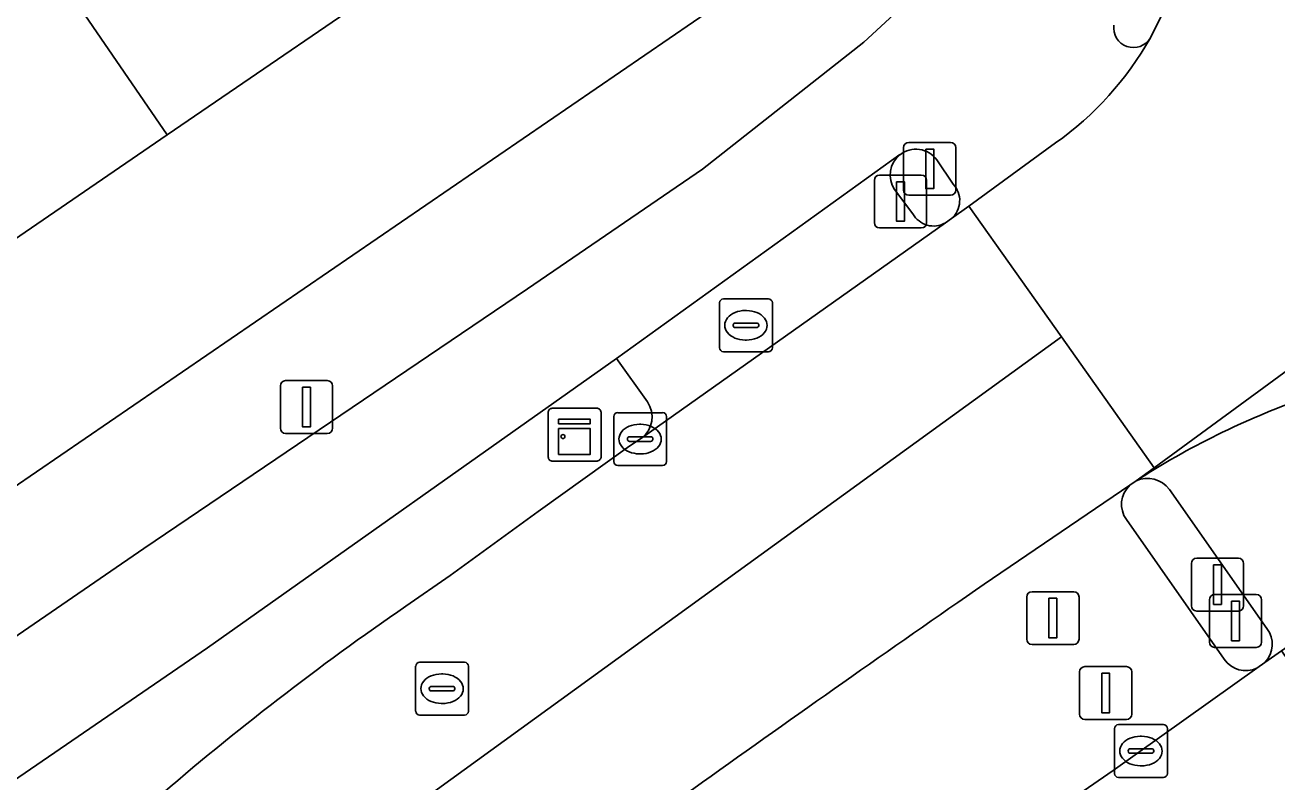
# Model space of a CAD drawing. Extents: x 157445 to 158888, y 383061 to 384688.
# Drawn here: x 158311.29 to 158335.01, y 383464.42 to 383478.75 of the extents above; entities that cross this region are included whole.
import ezdxf

# ---------------------------------------------------------------- set-up
doc = ezdxf.new("R2010")
doc.units = 0
for name, color, linetype in [('IMGEO_Drukknoppaal', 7, 'Continuous'), ('IMGEO_Erf', 7, 'Continuous'), ('IMGEO_Fietspad_gesloten', 7, 'Continuous'), ('IMGEO_Fietspad_open', 7, 'Continuous'), ('IMGEO_Groenvoorziening', 7, 'Continuous'), ('IMGEO_Haag', 7, 'Continuous'), ('IMGEO_Kast', 7, 'Continuous'), ('IMGEO_Kolk', 7, 'Continuous'), ('IMGEO_Lichtmast', 7, 'Continuous'), ('IMGEO_OVBaan_gesloten', 7, 'Continuous'), ('IMGEO_Pand', 7, 'Continuous'), ('IMGEO_Rijbaan_regionaal_gesloten', 7, 'Continuous'), ('IMGEO_Rioolput', 7, 'Continuous'), ('IMGEO_Verkeerseiland_open', 7, 'Continuous'), ('IMGEO_Verkeersregelinstallatiepaal', 7, 'Continuous'), ('IMGEO_Voetpad_open', 7, 'Continuous')]:
    doc.layers.add(name, color=color, linetype=linetype)

msp = doc.modelspace()

# ---------------------------------------------------------------- linework, layer by layer
at = {"layer": 'IMGEO_Drukknoppaal'}
for p, q in [((158333.486, 383468.652), (158334.276, 383468.652)), ((158334.276, 383468.652), (158333.486, 383468.652)), ((158333.386, 383467.752), (158333.386, 383468.552)), ((158333.386, 383468.552), (158333.386, 383467.752)), ((158334.376, 383468.552), (158334.376, 383467.752)), ((158334.376, 383467.752), (158334.376, 383468.552)), ((158334.276, 383467.652), (158333.486, 383467.652)), ((158333.486, 383467.652), (158334.276, 383467.652))]:
    msp.add_line(p, q, dxfattribs=at)
msp.add_lwpolyline([(158333.806, 383468.527), (158333.956, 383468.527), (158333.956, 383467.777), (158333.806, 383467.777), (158333.806, 383468.527)], dxfattribs=at)
for centre, start, end in [((158333.486, 383468.552), 90, 180), ((158333.486, 383468.552), 90, 180), ((158334.276, 383468.552), 0, 90), ((158334.276, 383468.552), 360, 90), ((158333.486, 383467.752), 180, 270), ((158333.486, 383467.752), 180, 270), ((158334.276, 383467.752), 270, 0), ((158334.276, 383467.752), 270, 0)]:
    msp.add_arc(centre, 0.1, start, end, dxfattribs=at)
at = {"layer": 'IMGEO_Erf'}
for points in [[(158305.974, 383466.499), (158329.023, 383482.285), (158328.14, 383488.9), (158315.267, 383507.828), (158313.131, 383511.049), (158310.753, 383509.472), (158312.993, 383506.178), (158307.055, 383502.113)], [(158307.95, 383485.455), (158312.928, 383488.862), (158314.096, 383487.153), (158315.684, 383488.238), (158316.159, 383488.563), (158316.266, 383488.636), (158315.955, 383489.089), (158321.786, 383493.087), (158325.483, 383487.692), (158319.662, 383483.701), (158318.38, 383485.564), (158318.282, 383485.496), (158317.933, 383485.257), (158316.196, 383484.066), (158318.94, 383480.06), (158313.983, 383476.667), (158308.939, 383473.214)]]:
    msp.add_lwpolyline(points, dxfattribs=at)
at = {"layer": 'IMGEO_Fietspad_gesloten'}
for points in [[(158331.917, 383490.135), (158329.43, 383494.808), (158328.479, 383494.41), (158329.05, 383492.375), (158330.382, 383483.462), (158330.407, 383483.209), (158330.414, 383482.887), (158330.392, 383482.565), (158330.341, 383482.247), (158330.262, 383481.934), (158330.156, 383481.63), (158330.022, 383481.336), (158329.863, 383481.056), (158329.679, 383480.791), (158329.473, 383480.543), (158327.184, 383478.425), (158324.124, 383476.02), (158320.807, 383473.754), (158313.544, 383468.837), (158299.555, 383459.239)], [(158328.839, 383475.083), (158329.168, 383475.321), (158330.813, 383476.515)], [(158300.907, 383457.475), (158314.75, 383466.958), (158322.495, 383472.434), (158327.866, 383476.293)], [(158328.563, 383476.198), (158328.873, 383475.734)]]:
    msp.add_lwpolyline(points, dxfattribs=at)
for centre, radius, start, end in [((158332.288, 383478.695), 0.374, 171.9854, 329.4641), ((158327.204, 383481.58), 6.22, 305.4697, 330.3653), ((158328.168, 383475.904), 0.492, 36.6548, 127.8222), ((158328.548, 383475.425), 0.449, 310.4616, 43.559)]:
    msp.add_arc(centre, radius, start, end, dxfattribs=at)
at = {"layer": 'IMGEO_Fietspad_open'}
for points in [[(158332.97, 383469.952), (158334.818, 383467.324)], [(158334.78, 383466.679), (158335.096, 383466.901), (158337.545, 383468.621)]]:
    msp.add_lwpolyline(points, dxfattribs=at)
for centre, radius, start, end in [((158340.558, 383457.44), 15.107, 109.5413, 122.9648), ((158332.556, 383469.655), 0.509, 35.6664, 115.4095), ((158334.417, 383467.024), 0.501, 316.4423, 36.8144)]:
    msp.add_arc(centre, radius, start, end, dxfattribs=at)
at = {"layer": 'IMGEO_Groenvoorziening'}
for points in [[(158323.083, 383471.615), (158322.495, 383472.434), (158314.75, 383466.958), (158300.907, 383457.475)], [(158318.507, 383467.745), (158319.345, 383468.327), (158321.011, 383469.534), (158322.747, 383470.781), (158322.97, 383470.928)]]:
    msp.add_lwpolyline(points, dxfattribs=at)
for centre, radius, start, end in [((158322.663, 383471.331), 0.507, 307.3135, 34.0054), ((158349.611, 383422.511), 54.896, 124.5133, 130.7776)]:
    msp.add_arc(centre, radius, start, end, dxfattribs=at)
at = {"layer": 'IMGEO_Haag'}
for points in [[(158323.083, 383471.615), (158322.495, 383472.434), (158314.75, 383466.958), (158300.907, 383457.475)], [(158318.507, 383467.745), (158319.345, 383468.327), (158321.011, 383469.534), (158322.747, 383470.781), (158322.97, 383470.928)]]:
    msp.add_lwpolyline(points, dxfattribs=at)
for centre, radius, start, end in [((158322.663, 383471.331), 0.507, 307.3135, 34.0054), ((158349.611, 383422.511), 54.896, 124.5133, 130.7776)]:
    msp.add_arc(centre, radius, start, end, dxfattribs=at)
at = {"layer": 'IMGEO_Kast'}
for p, q in [((158321.203, 383470.567), (158321.203, 383471.408)), ((158321.203, 383471.408), (158321.203, 383470.567)), ((158321.278, 383471.492), (158322.119, 383471.492)), ((158322.119, 383471.492), (158321.278, 383471.492)), ((158322.203, 383471.417), (158322.203, 383470.576)), ((158322.203, 383470.576), (158322.203, 383471.417)), ((158322.128, 383470.492), (158321.287, 383470.492)), ((158321.287, 383470.492), (158322.128, 383470.492))]:
    msp.add_line(p, q, dxfattribs=at)
for points in [[(158321.398, 383471.282), (158321.998, 383471.282), (158321.998, 383471.197), (158321.398, 383471.197), (158321.398, 383471.282)], [(158321.398, 383471.107), (158321.998, 383471.107), (158321.998, 383470.618), (158321.398, 383470.618), (158321.398, 383471.107)]]:
    msp.add_lwpolyline(points, dxfattribs=at)
msp.add_circle((158321.482, 383470.956), 0.0377, dxfattribs=at)
for centre, start, end in [((158321.281, 383471.414), 92.4484, 184.2845), ((158321.281, 383471.414), 92.4484, 184.2845), ((158322.125, 383471.414), 2.4484, 94.2845), ((158322.125, 383471.414), 2.4484, 94.2845), ((158321.281, 383470.57), 182.4484, 274.2845), ((158321.281, 383470.57), 182.4484, 274.2845), ((158322.125, 383470.57), 272.4484, 4.2845), ((158322.125, 383470.57), 272.4484, 4.2845)]:
    msp.add_arc(centre, 0.0779, start, end, dxfattribs=at)
at = {"layer": 'IMGEO_Kolk'}
for p, q in [((158322.518, 383471.408), (158323.37, 383471.408)), ((158322.443, 383470.482), (158322.443, 383471.334)), ((158322.931, 383471.188), (158322.956, 383471.188)), ((158323.444, 383471.334), (158323.444, 383470.482)), ((158322.745, 383470.951), (158323.143, 383470.951)), ((158322.702, 383470.902), (158322.702, 383470.914)), ((158323.14, 383470.865), (158322.742, 383470.865)), ((158323.186, 383470.914), (158323.186, 383470.902)), ((158322.954, 383470.628), (158322.929, 383470.628)), ((158323.37, 383470.408), (158322.518, 383470.408)), ((158332.005, 383465.502), (158332.857, 383465.502)), ((158331.93, 383464.576), (158331.93, 383465.428)), ((158332.418, 383465.282), (158332.443, 383465.282)), ((158332.931, 383465.428), (158332.931, 383464.576)), ((158332.189, 383464.996), (158332.189, 383465.008)), ((158332.232, 383465.045), (158332.63, 383465.045)), ((158332.673, 383465.008), (158332.673, 383464.996)), ((158332.627, 383464.959), (158332.229, 383464.959)), ((158332.441, 383464.722), (158332.416, 383464.722)), ((158332.857, 383464.502), (158332.005, 383464.502))]:
    msp.add_line(p, q, dxfattribs=at)
for points in [[(158322.518, 383471.408), (158323.37, 383471.408)], [(158322.443, 383470.482), (158322.443, 383471.334)], [(158323.444, 383471.334), (158323.444, 383470.482)], [(158323.37, 383470.408), (158322.518, 383470.408)], [(158332.005, 383465.502), (158332.857, 383465.502)], [(158331.93, 383464.576), (158331.93, 383465.428)], [(158332.931, 383465.428), (158332.931, 383464.576)], [(158332.857, 383464.502), (158332.005, 383464.502)]]:
    msp.add_lwpolyline(points, dxfattribs=at)
for centre, radius, start, end in [((158322.52, 383471.332), 0.0765, 91.552, 178.448), ((158322.52, 383471.332), 0.0765, 91.552, 178.448), ((158323.368, 383471.332), 0.0765, 1.552, 88.448), ((158323.368, 383471.332), 0.0765, 1.552, 88.448), ((158322.742, 383470.911), 0.0403, 85.8775, 175.7526), ((158323.147, 383470.913), 0.0386, 1.7309, 96.639), ((158322.739, 383470.901), 0.0366, 178.938, 274.7102), ((158323.143, 383470.908), 0.043, 264.8664, 352.4533), ((158322.52, 383470.484), 0.0765, 181.552, 268.448), ((158322.52, 383470.484), 0.0765, 181.552, 268.448), ((158323.368, 383470.484), 0.0765, 271.552, 358.448), ((158323.368, 383470.484), 0.0765, 271.552, 358.448), ((158332.007, 383465.426), 0.0765, 91.552, 178.448), ((158332.007, 383465.426), 0.0765, 91.552, 178.448), ((158332.855, 383465.426), 0.0765, 1.552, 88.448), ((158332.855, 383465.426), 0.0765, 1.552, 88.448), ((158332.229, 383465.005), 0.0403, 85.8775, 175.7526), ((158332.634, 383465.007), 0.0386, 1.7309, 96.639), ((158332.226, 383464.995), 0.0366, 178.938, 274.7102), ((158332.63, 383465.002), 0.043, 264.8664, 352.4533), ((158332.007, 383464.578), 0.0765, 181.552, 268.448), ((158332.007, 383464.578), 0.0765, 181.552, 268.448), ((158332.855, 383464.578), 0.0765, 271.552, 358.448), ((158332.855, 383464.578), 0.0765, 271.552, 358.448)]:
    msp.add_arc(centre, radius, start, end, dxfattribs=at)
for centre, major_axis, ratio, start_param, end_param in [((158322.93, 383470.908), (-0.387, 0.002), 0.722429, 4.712389, 7.853982), ((158322.955, 383470.908), (-0.39, 0.002), 0.717154, 1.570796, 4.712389), ((158332.417, 383465.002), (-0.387, 0.002), 0.722429, 4.712389, 7.853982), ((158332.442, 383465.002), (-0.39, 0.002), 0.717154, 1.570796, 4.712389)]:
    msp.add_ellipse(centre, major_axis=major_axis, ratio=ratio, start_param=start_param, end_param=end_param, dxfattribs=at)
at = {"layer": 'IMGEO_Lichtmast'}
for p, q in [((158316.128, 383471.114), (158316.128, 383471.914)), ((158316.128, 383471.914), (158316.128, 383471.114)), ((158316.228, 383472.014), (158317.018, 383472.014)), ((158317.018, 383472.014), (158316.228, 383472.014)), ((158317.118, 383471.914), (158317.118, 383471.114)), ((158317.118, 383471.114), (158317.118, 383471.914)), ((158317.018, 383471.014), (158316.228, 383471.014)), ((158316.228, 383471.014), (158317.018, 383471.014)), ((158333.726, 383467.065), (158333.726, 383467.865)), ((158333.726, 383467.865), (158333.726, 383467.065)), ((158333.826, 383467.965), (158334.616, 383467.965)), ((158334.616, 383467.965), (158333.826, 383467.965)), ((158334.716, 383467.865), (158334.716, 383467.065)), ((158334.716, 383467.065), (158334.716, 383467.865)), ((158334.616, 383466.965), (158333.826, 383466.965)), ((158333.826, 383466.965), (158334.616, 383466.965))]:
    msp.add_line(p, q, dxfattribs=at)
for points in [[(158316.548, 383471.889), (158316.698, 383471.889), (158316.698, 383471.139), (158316.548, 383471.139), (158316.548, 383471.889)], [(158334.146, 383467.84), (158334.296, 383467.84), (158334.296, 383467.09), (158334.146, 383467.09), (158334.146, 383467.84)]]:
    msp.add_lwpolyline(points, dxfattribs=at)
for centre, start, end in [((158316.228, 383471.914), 90, 180), ((158316.228, 383471.914), 90, 180), ((158317.018, 383471.914), 0, 90), ((158317.018, 383471.914), 360, 90), ((158316.228, 383471.114), 180, 270), ((158316.228, 383471.114), 180, 270), ((158317.018, 383471.114), 270, 0), ((158317.018, 383471.114), 270, 0), ((158333.826, 383467.865), 90, 180), ((158333.826, 383467.865), 90, 180), ((158334.616, 383467.865), 0, 90), ((158334.616, 383467.865), 360, 90), ((158333.826, 383467.065), 180, 270), ((158333.826, 383467.065), 180, 270), ((158334.616, 383467.065), 270, 0), ((158334.616, 383467.065), 270, 0)]:
    msp.add_arc(centre, 0.1, start, end, dxfattribs=at)
at = {"layer": 'IMGEO_OVBaan_gesloten'}
msp.add_lwpolyline([(158337.138, 383463.995), (158335.096, 383466.901), (158334.78, 383466.679), (158334.628, 383466.57), (158331.901, 383464.636), (158328.51, 383462.289)], dxfattribs=at)
at = {"layer": 'IMGEO_Pand'}
for points in [[(158318.38, 383485.564), (158316.266, 383488.636), (158316.159, 383488.563), (158315.684, 383488.238), (158314.096, 383487.153), (158312.928, 383488.862), (158307.95, 383485.455), (158308.054, 383485.304), (158313.983, 383476.667), (158318.94, 383480.06), (158316.196, 383484.066), (158317.933, 383485.257), (158318.282, 383485.496)], [(158302.905, 383482.003), (158302.97, 383481.908), (158308.939, 383473.214), (158313.983, 383476.667), (158308.054, 383485.304), (158307.95, 383485.455)]]:
    msp.add_lwpolyline(points, close=True, dxfattribs=at)
at = {"layer": 'IMGEO_Rijbaan_regionaal_gesloten'}
for points in [[(158330.813, 383476.515), (158329.168, 383475.321), (158330.923, 383472.843), (158332.678, 383470.364), (158337.57, 383473.945), (158341.782, 383477.024), (158359.626, 383489.838)], [(158355.75, 383483.539), (158356.067, 383483.78), (158358.815, 383485.743), (158358.929, 383485.824), (158361.269, 383487.463), (158359.626, 383489.838), (158341.782, 383477.024), (158337.57, 383473.945), (158332.678, 383470.364), (158332.338, 383470.115)], [(158338.826, 383484.465), (158333.46, 383480.492), (158333.45, 383480.362), (158333.056, 383479.406), (158332.61, 383478.505)], [(158330.923, 383472.843), (158329.168, 383475.321), (158328.839, 383475.083), (158328.725, 383475.002), (158322.97, 383470.928), (158322.747, 383470.781), (158321.011, 383469.534), (158319.345, 383468.327), (158318.507, 383467.745)], [(158315.614, 383461.749), (158323.86, 383467.725), (158330.923, 383472.843)], [(158329.463, 383468.162), (158332.221, 383470.037), (158332.338, 383470.115), (158332.678, 383470.364), (158330.923, 383472.843), (158323.86, 383467.725), (158315.614, 383461.749)]]:
    msp.add_lwpolyline(points, dxfattribs=at)
for centre, radius, start, end in [((158327.204, 383481.58), 6.22, 305.4697, 330.3653), ((158340.558, 383457.44), 15.107, 109.5413, 122.9648), ((158570.661, 383119.361), 424.074, 124.66407, 126.42761), ((158349.611, 383422.511), 54.896, 124.5133, 130.7776)]:
    msp.add_arc(centre, radius, start, end, dxfattribs=at)
at = {"layer": 'IMGEO_Rioolput'}
for p, q in [((158324.522, 383473.562), (158325.374, 383473.562)), ((158324.447, 383472.636), (158324.447, 383473.488)), ((158324.935, 383473.342), (158324.96, 383473.342)), ((158325.448, 383473.488), (158325.448, 383472.636)), ((158324.706, 383473.056), (158324.706, 383473.068)), ((158324.749, 383473.105), (158325.147, 383473.105)), ((158325.19, 383473.068), (158325.19, 383473.056)), ((158325.144, 383473.019), (158324.746, 383473.019)), ((158324.958, 383472.782), (158324.933, 383472.782)), ((158325.374, 383472.562), (158324.522, 383472.562)), ((158318.766, 383466.682), (158319.618, 383466.682)), ((158318.691, 383465.756), (158318.691, 383466.608)), ((158319.179, 383466.462), (158319.204, 383466.462)), ((158319.692, 383466.608), (158319.692, 383465.756)), ((158318.95, 383466.176), (158318.95, 383466.188)), ((158318.993, 383466.225), (158319.391, 383466.225)), ((158319.434, 383466.188), (158319.434, 383466.176)), ((158319.388, 383466.139), (158318.99, 383466.139)), ((158319.202, 383465.902), (158319.177, 383465.902)), ((158319.618, 383465.682), (158318.766, 383465.682))]:
    msp.add_line(p, q, dxfattribs=at)
for points in [[(158324.522, 383473.562), (158325.374, 383473.562)], [(158324.447, 383472.636), (158324.447, 383473.488)], [(158325.448, 383473.488), (158325.448, 383472.636)], [(158325.374, 383472.562), (158324.522, 383472.562)], [(158318.766, 383466.682), (158319.618, 383466.682)], [(158318.691, 383465.756), (158318.691, 383466.608)], [(158319.692, 383466.608), (158319.692, 383465.756)], [(158319.618, 383465.682), (158318.766, 383465.682)]]:
    msp.add_lwpolyline(points, dxfattribs=at)
for centre, radius, start, end in [((158324.524, 383473.486), 0.0765, 91.552, 178.448), ((158324.524, 383473.486), 0.0765, 91.552, 178.448), ((158325.372, 383473.486), 0.0765, 1.552, 88.448), ((158325.372, 383473.486), 0.0765, 1.552, 88.448), ((158324.746, 383473.065), 0.0403, 85.8775, 175.7526), ((158325.151, 383473.067), 0.0386, 1.7309, 96.639), ((158324.743, 383473.055), 0.0366, 178.938, 274.7102), ((158325.147, 383473.062), 0.043, 264.8664, 352.4533), ((158324.524, 383472.638), 0.0765, 181.552, 268.448), ((158324.524, 383472.638), 0.0765, 181.552, 268.448), ((158325.372, 383472.638), 0.0765, 271.552, 358.448), ((158325.372, 383472.638), 0.0765, 271.552, 358.448), ((158318.768, 383466.606), 0.0765, 91.552, 178.448), ((158318.768, 383466.606), 0.0765, 91.552, 178.448), ((158319.616, 383466.606), 0.0765, 1.552, 88.448), ((158319.616, 383466.606), 0.0765, 1.552, 88.448), ((158318.99, 383466.185), 0.0403, 85.8775, 175.7526), ((158319.395, 383466.187), 0.0386, 1.7309, 96.639), ((158318.987, 383466.175), 0.0366, 178.938, 274.7102), ((158319.391, 383466.182), 0.043, 264.8664, 352.4533), ((158318.768, 383465.758), 0.0765, 181.552, 268.448), ((158318.768, 383465.758), 0.0765, 181.552, 268.448), ((158319.616, 383465.758), 0.0765, 271.552, 358.448), ((158319.616, 383465.758), 0.0765, 271.552, 358.448)]:
    msp.add_arc(centre, radius, start, end, dxfattribs=at)
for centre, major_axis, ratio, start_param, end_param in [((158324.934, 383473.062), (-0.387, 0.002), 0.722429, 4.712389, 7.853982), ((158324.959, 383473.062), (-0.39, 0.002), 0.717154, 1.570796, 4.712389), ((158319.178, 383466.182), (-0.387, 0.002), 0.722429, 4.712389, 7.853982), ((158319.203, 383466.182), (-0.39, 0.002), 0.717154, 1.570796, 4.712389)]:
    msp.add_ellipse(centre, major_axis=major_axis, ratio=ratio, start_param=start_param, end_param=end_param, dxfattribs=at)
at = {"layer": 'IMGEO_Verkeerseiland_open'}
for points in [[(158332.61, 383478.505), (158333.056, 383479.406), (158333.45, 383480.362), (158333.46, 383480.492)], [(158328.873, 383475.734), (158328.563, 383476.198)], [(158327.764, 383475.631), (158328.112, 383475.172)], [(158328.725, 383475.002), (158328.839, 383475.083)], [(158332.338, 383470.115), (158332.221, 383470.037)], [(158334.818, 383467.324), (158332.97, 383469.952)], [(158332.154, 383469.383), (158334.006, 383466.738)], [(158334.628, 383466.57), (158334.78, 383466.679)]]:
    msp.add_lwpolyline(points, dxfattribs=at)
for centre, radius, start, end in [((158332.288, 383478.695), 0.374, 171.9854, 329.4641), ((158328.168, 383475.904), 0.492, 36.6548, 127.8222), ((158328.168, 383475.908), 0.489, 128.0647, 214.4169), ((158328.548, 383475.425), 0.449, 310.4616, 43.559), ((158328.502, 383475.387), 0.445, 208.8719, 300.1281), ((158332.559, 383469.672), 0.497, 132.7591, 215.5422), ((158332.556, 383469.655), 0.509, 35.6664, 115.4095), ((158334.417, 383467.024), 0.501, 316.4423, 36.8144), ((158334.417, 383467.025), 0.501, 214.9093, 294.8612)]:
    msp.add_arc(centre, radius, start, end, dxfattribs=at)
at = {"layer": 'IMGEO_Verkeersregelinstallatiepaal'}
for p, q in [((158327.934, 383475.625), (158327.934, 383476.425)), ((158327.934, 383476.425), (158327.934, 383475.625)), ((158328.034, 383476.525), (158328.824, 383476.525)), ((158328.824, 383476.525), (158328.034, 383476.525)), ((158328.924, 383476.425), (158328.924, 383475.625)), ((158328.924, 383475.625), (158328.924, 383476.425)), ((158327.48, 383475.906), (158328.27, 383475.906)), ((158328.27, 383475.906), (158327.48, 383475.906)), ((158327.38, 383475.006), (158327.38, 383475.806)), ((158327.38, 383475.806), (158327.38, 383475.006)), ((158328.37, 383475.806), (158328.37, 383475.006)), ((158328.37, 383475.006), (158328.37, 383475.806)), ((158328.824, 383475.525), (158328.034, 383475.525)), ((158328.034, 383475.525), (158328.824, 383475.525)), ((158328.27, 383474.906), (158327.48, 383474.906)), ((158327.48, 383474.906), (158328.27, 383474.906)), ((158330.267, 383467.118), (158330.267, 383467.918)), ((158330.267, 383467.918), (158330.267, 383467.118)), ((158330.367, 383468.018), (158331.157, 383468.018)), ((158331.157, 383468.018), (158330.367, 383468.018)), ((158331.257, 383467.918), (158331.257, 383467.118)), ((158331.257, 383467.118), (158331.257, 383467.918)), ((158331.157, 383467.018), (158330.367, 383467.018)), ((158330.367, 383467.018), (158331.157, 383467.018)), ((158331.267, 383465.7), (158331.267, 383466.5)), ((158331.267, 383466.5), (158331.267, 383465.7)), ((158331.367, 383466.6), (158332.157, 383466.6)), ((158332.157, 383466.6), (158331.367, 383466.6)), ((158332.257, 383466.5), (158332.257, 383465.7)), ((158332.257, 383465.7), (158332.257, 383466.5)), ((158332.157, 383465.6), (158331.367, 383465.6)), ((158331.367, 383465.6), (158332.157, 383465.6))]:
    msp.add_line(p, q, dxfattribs=at)
for points in [[(158328.354, 383476.4), (158328.504, 383476.4), (158328.504, 383475.65), (158328.354, 383475.65), (158328.354, 383476.4)], [(158327.8, 383475.781), (158327.95, 383475.781), (158327.95, 383475.031), (158327.8, 383475.031), (158327.8, 383475.781)], [(158330.687, 383467.893), (158330.837, 383467.893), (158330.837, 383467.143), (158330.687, 383467.143), (158330.687, 383467.893)], [(158331.687, 383466.475), (158331.837, 383466.475), (158331.837, 383465.725), (158331.687, 383465.725), (158331.687, 383466.475)]]:
    msp.add_lwpolyline(points, dxfattribs=at)
for centre, start, end in [((158328.034, 383476.425), 90, 180), ((158328.034, 383476.425), 90, 180), ((158328.824, 383476.425), 0, 90), ((158328.824, 383476.425), 360, 90), ((158327.48, 383475.806), 90, 180), ((158327.48, 383475.806), 90, 180), ((158328.27, 383475.806), 0, 90), ((158328.27, 383475.806), 360, 90), ((158328.034, 383475.625), 180, 270), ((158328.034, 383475.625), 180, 270), ((158328.824, 383475.625), 270, 0), ((158328.824, 383475.625), 270, 0), ((158327.48, 383475.006), 180, 270), ((158327.48, 383475.006), 180, 270), ((158328.27, 383475.006), 270, 0), ((158328.27, 383475.006), 270, 0), ((158330.367, 383467.918), 90, 180), ((158330.367, 383467.918), 90, 180), ((158331.157, 383467.918), 0, 90), ((158331.157, 383467.918), 360, 90), ((158330.367, 383467.118), 180, 270), ((158330.367, 383467.118), 180, 270), ((158331.157, 383467.118), 270, 0), ((158331.157, 383467.118), 270, 0), ((158331.367, 383466.5), 90, 180), ((158331.367, 383466.5), 90, 180), ((158332.157, 383466.5), 0, 90), ((158332.157, 383466.5), 360, 90), ((158331.367, 383465.7), 180, 270), ((158331.367, 383465.7), 180, 270), ((158332.157, 383465.7), 270, 0), ((158332.157, 383465.7), 270, 0)]:
    msp.add_arc(centre, 0.1, start, end, dxfattribs=at)
at = {"layer": 'IMGEO_Voetpad_open'}
for points in [[(158299.555, 383459.239), (158313.544, 383468.837), (158320.807, 383473.754), (158324.124, 383476.02), (158327.184, 383478.425), (158329.473, 383480.543), (158329.679, 383480.791), (158329.863, 383481.056), (158330.022, 383481.336), (158330.156, 383481.63), (158330.262, 383481.934), (158330.341, 383482.247), (158330.392, 383482.565), (158330.414, 383482.887), (158330.407, 383483.209), (158329.023, 383482.285), (158305.974, 383466.499), (158282.772, 383450.584)], [(158327.866, 383476.293), (158322.495, 383472.434), (158323.083, 383471.615)], [(158328.112, 383475.172), (158327.764, 383475.631)], [(158322.97, 383470.928), (158328.725, 383475.002)], [(158332.221, 383470.037), (158329.463, 383468.162)], [(158334.006, 383466.738), (158332.154, 383469.383)], [(158325.142, 383459.923), (158328.51, 383462.289), (158331.901, 383464.636), (158334.628, 383466.57)]]:
    msp.add_lwpolyline(points, dxfattribs=at)
for centre, radius, start, end in [((158328.168, 383475.908), 0.489, 128.0647, 214.4169), ((158328.502, 383475.387), 0.445, 208.8719, 300.1281), ((158322.663, 383471.331), 0.507, 307.3135, 34.0054), ((158332.559, 383469.672), 0.497, 132.7591, 215.5422), ((158570.661, 383119.361), 424.074, 124.66407, 126.42761), ((158334.417, 383467.025), 0.501, 214.9093, 294.8612)]:
    msp.add_arc(centre, radius, start, end, dxfattribs=at)

doc.saveas('drawing.dxf')
